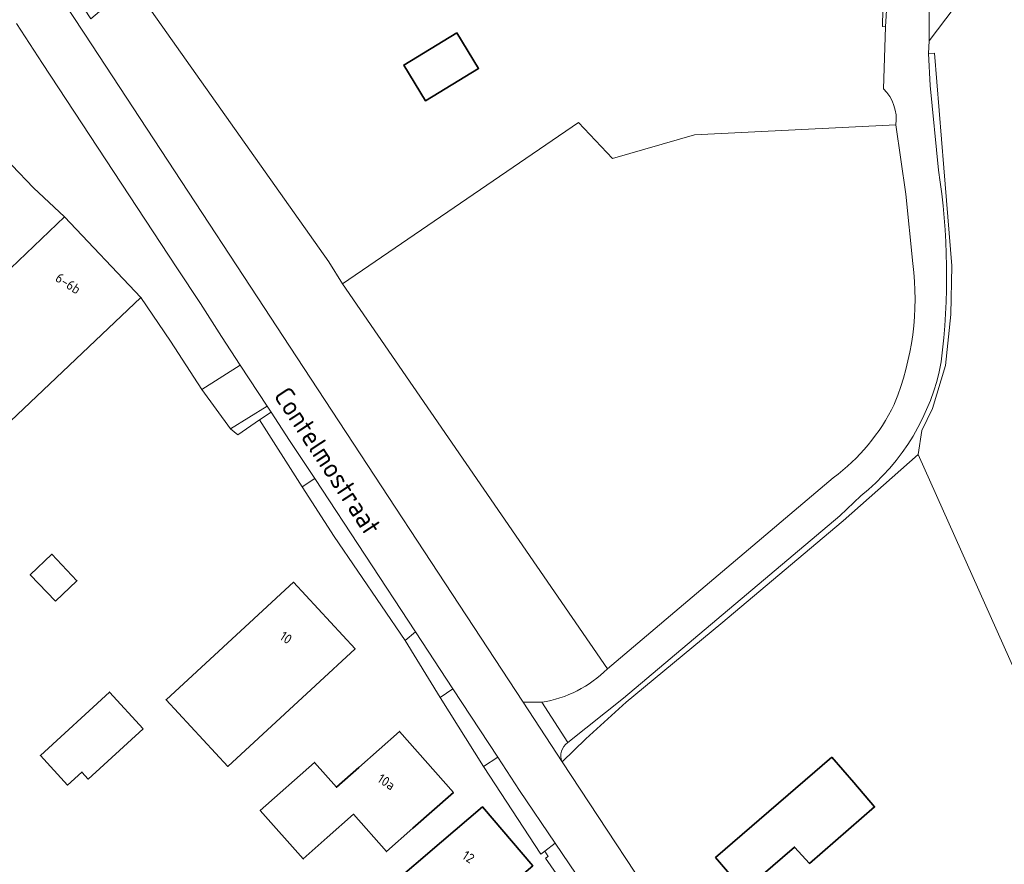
# Model space of a CAD drawing. Extents: x 184422 to 188298, y 343471 to 350189.
# Tile 263 of 513: x 186975 to 187066, y 346706 to 346785. Entities that reach past the tile are written whole.
import ezdxf
from ezdxf.enums import TextEntityAlignment as Align

# ---------------------------------------------------------------- set-up
doc = ezdxf.new("R2010")
doc.units = 0
for name, color, linetype, lineweight in [('B-WA-GR-BEPLANTING_CULTUUR_VASTE PLANTENVAK-GV', 252, 'Continuous', 18), ('B-WA-GR-HOUTWAL-GV', 252, 'Continuous', 13), ('B-WA-OG-TERREIN_ERF-GV', 252, 'Continuous', 18), ('B-WA-OG-TOPOGRAFIE-T18', 252, 'Continuous', 18), ('B-WA-OG-WEG-GV', 252, 'Continuous', 18), ('B-WA-VH-VERHARDING_ASFALT-GV', 252, 'Continuous', 18), ('B-WA-VH-VERHARDING_BETONSTRAATSTEEN-GV', 252, 'Continuous', 18), ('B-WA-VH-VERHARDING_HALFVERHARDING_GRIND-GV', 252, 'Continuous', 18), ('B-WA-VH-VERHARDING_OPEN-GV', 252, 'Continuous', 18), ('B-WE-OG-BEBOUWING-GV', 250, 'Continuous', 35), ('B-WE-OG-BEBOUWING-T18', 10, 'Continuous', 18)]:
    doc.layers.add(name, color=color, linetype=linetype, lineweight=lineweight)
doc.styles.add('NLCS-ISO-M1000-T18', font='NLCS-ISO.ttf', dxfattribs={"height": 1.8})
doc.styles.add('NLCS-ISO-M500-T18', font='NLCS-ISO.ttf', dxfattribs={"height": 0.9})

msp = doc.modelspace()

# ---------------------------------------------------------------- linework, layer by layer
at = {"layer": 'B-WA-GR-BEPLANTING_CULTUUR_VASTE PLANTENVAK-GV', "flags": 128}
msp.add_lwpolyline([(187069.437, 346796.149), (187070.861, 346798.032), (187070.127, 346798.336), (187068.789, 346798.905), (187067.362, 346799.182), (187065.908, 346799.154), (187065.576, 346799.076), (187065.546, 346795.585), (187065.78, 346795.615), (187065.833, 346794.054), (187064.136, 346793.978), (187064.132, 346795.581), (187064.509, 346795.605), (187064.5, 346798.825), (187064.493, 346798.823), (187063.177, 346798.204), (187062.021, 346797.323), (187061.074, 346796.22), (187060.378, 346794.944), (187059.964, 346793.55), (187059.851, 346792.1), (187059.764, 346790.366), (187059.238, 346790.37), (187059.214, 346782.63)], close=True, dxfattribs=at)
msp.add_lwpolyline([(187069.437, 346796.149), (187070.861, 346798.032), (187070.127, 346798.336), (187068.789, 346798.905), (187067.362, 346799.182), (187065.908, 346799.154), (187065.576, 346799.076), (187065.546, 346795.585), (187065.78, 346795.615), (187065.833, 346794.054), (187064.136, 346793.978), (187064.132, 346795.581), (187064.509, 346795.605), (187064.5, 346798.825), (187064.493, 346798.823), (187063.177, 346798.204), (187062.021, 346797.323), (187061.074, 346796.22), (187060.378, 346794.944), (187059.964, 346793.55), (187059.851, 346792.1), (187059.764, 346790.366), (187059.238, 346790.37), (187059.214, 346782.63)], close=True, dxfattribs=at)
msp.add_lwpolyline([(187069.437, 346796.149), (187070.861, 346798.032), (187070.127, 346798.336), (187068.789, 346798.905), (187067.362, 346799.182), (187065.908, 346799.154), (187065.576, 346799.076), (187065.546, 346795.585), (187065.78, 346795.615), (187065.833, 346794.054), (187064.136, 346793.978), (187064.132, 346795.581), (187064.509, 346795.605), (187064.5, 346798.825), (187064.493, 346798.823), (187063.177, 346798.204), (187062.021, 346797.323), (187061.074, 346796.22), (187060.378, 346794.944), (187059.964, 346793.55), (187059.851, 346792.1), (187059.764, 346790.366), (187059.238, 346790.37), (187059.214, 346782.63)], close=True, dxfattribs=at)
at = {"layer": 'B-WA-GR-HOUTWAL-GV', "flags": 128}
for points in [[(187069.437, 346796.149), (187059.214, 346782.63), (187059.166, 346781.46), (187059.727, 346781.474), (187060.592, 346770.857), (187061.331, 346761.77), (187061.248, 346757.271), (187060.748, 346752.564), (187059.54, 346748.565), (187058.54, 346746.544), (187058.207, 346744.295), (187076.226, 346703.979)], [(187069.437, 346796.149), (187059.214, 346782.63), (187059.166, 346781.46), (187059.727, 346781.474), (187060.592, 346770.857), (187061.331, 346761.77), (187061.248, 346757.271), (187060.748, 346752.564), (187059.54, 346748.565), (187058.54, 346746.544), (187058.207, 346744.295), (187076.226, 346703.979)], [(187069.437, 346796.149), (187059.214, 346782.63), (187059.166, 346781.46), (187059.727, 346781.474), (187060.592, 346770.857), (187061.331, 346761.77), (187061.248, 346757.271), (187060.748, 346752.564), (187059.54, 346748.565), (187058.54, 346746.544), (187058.207, 346744.295), (187076.226, 346703.979)], [(187057.712, 346761.993), (187057.063, 346768.436), (187056.137, 346774.847), (187037.499, 346773.912), (187029.904, 346771.726), (187026.757, 346775.07), (187004.899, 346760.131), (187029.423, 346724.462), (187050.349, 346742.162)], [(187057.712, 346761.993), (187057.063, 346768.436), (187056.137, 346774.847), (187037.499, 346773.912), (187029.904, 346771.726), (187026.757, 346775.07), (187004.899, 346760.131), (187029.423, 346724.462), (187050.349, 346742.162)], [(187057.712, 346761.993), (187057.063, 346768.436), (187056.137, 346774.847), (187037.499, 346773.912), (187029.904, 346771.726), (187026.757, 346775.07), (187004.899, 346760.131), (187029.423, 346724.462), (187050.349, 346742.162)], [(187055.981, 346748.947), (187056.014, 346749.042)], [(187055.981, 346748.947), (187056.014, 346749.042)], [(187055.981, 346748.947), (187056.014, 346749.042)]]:
    msp.add_lwpolyline(points, dxfattribs=at)
at = {"layer": 'B-WA-GR-HOUTWAL-GV'}
for points in [[(187056.014, 346749.042, 0.129423), (187057.712, 346761.993)], [(187056.014, 346749.042, 0.129423), (187057.712, 346761.993)], [(187056.014, 346749.042, 0.129423), (187057.712, 346761.993)], [(187050.349, 346742.162, 0.122651), (187055.981, 346748.947)], [(187050.349, 346742.162, 0.122651), (187055.981, 346748.947)], [(187050.349, 346742.162, 0.122651), (187055.981, 346748.947)]]:
    msp.add_lwpolyline(points, format="xyb", dxfattribs=at)
at = {"layer": 'B-WA-OG-TERREIN_ERF-GV', "flags": 128}
for points in [[(187028.709, 346808.83), (187016.712, 346811.456), (187010.486, 346812.911), (186996.758, 346815.511), (186991.881, 346816.219), (186990.294, 346816.461), (186990.163, 346816.756), (186980.301, 346818.061), (186972.949, 346818.512), (186968.799, 346818.434), (186967.3, 346818.252), (186966.205, 346817.45), (186965.239, 346815.759), (186964.476, 346813.93), (186964.528, 346811.883), (186965.149, 346809.743), (186981.574, 346784.664), (186985.402, 346787.949), (187003.624, 346762.14), (187004.899, 346760.131), (187026.757, 346775.07), (187029.904, 346771.726), (187037.499, 346773.912), (187056.137, 346774.847)], [(187028.709, 346808.83), (187016.712, 346811.456), (187010.486, 346812.911), (186996.758, 346815.511), (186991.881, 346816.219), (186990.294, 346816.461), (186990.163, 346816.756), (186980.301, 346818.061), (186972.949, 346818.512), (186968.799, 346818.434), (186967.3, 346818.252), (186966.205, 346817.45), (186965.239, 346815.759), (186964.476, 346813.93), (186964.528, 346811.883), (186965.149, 346809.743), (186981.574, 346784.664), (186985.402, 346787.949), (187003.624, 346762.14), (187004.899, 346760.131), (187026.757, 346775.07), (187029.904, 346771.726), (187037.499, 346773.912), (187056.137, 346774.847)], [(187028.709, 346808.83), (187016.712, 346811.456), (187010.486, 346812.911), (186996.758, 346815.511), (186991.881, 346816.219), (186990.294, 346816.461), (186990.163, 346816.756), (186980.301, 346818.061), (186972.949, 346818.512), (186968.799, 346818.434), (186967.3, 346818.252), (186966.205, 346817.45), (186965.239, 346815.759), (186964.476, 346813.93), (186964.528, 346811.883), (186965.149, 346809.743), (186981.574, 346784.664), (186985.402, 346787.949), (187003.624, 346762.14), (187004.899, 346760.131), (187026.757, 346775.07), (187029.904, 346771.726), (187037.499, 346773.912), (187056.137, 346774.847)], [(187054.995, 346778.174), (187055.193, 346783.918), (187054.919, 346783.94), (187054.997, 346788.655), (187055.42, 346798.884)], [(187054.995, 346778.174), (187055.193, 346783.918), (187054.919, 346783.94), (187054.997, 346788.655), (187055.42, 346798.884)], [(187054.995, 346778.174), (187055.193, 346783.918), (187054.919, 346783.94), (187054.997, 346788.655), (187055.42, 346798.884)], [(186974.182, 346761.58), (186979.158, 346766.315), (186976.277, 346769), (186974.281, 346771.109)], [(186974.182, 346761.58), (186979.158, 346766.315), (186976.277, 346769), (186974.281, 346771.109)], [(186974.182, 346761.58), (186979.158, 346766.315), (186976.277, 346769), (186974.281, 346771.109)], [(187025.671, 346704.085), (187023.702, 346706.911), (187023.943, 346707.072), (187023.636, 346707.558), (187023.278, 346707.29), (187017.962, 346715.405), (187013.939, 346721.796), (187010.693, 346727.096), (187004.119, 346736.712), (187001.172, 346741.324), (186997.209, 346747.526), (186995.19, 346746.142), (186994.53, 346746.687), (186991.867, 346750.321), (186988.963, 346754.813), (186986.228, 346758.854), (186982.599, 346755.415), (186958.43, 346732.511)], [(187025.671, 346704.085), (187023.702, 346706.911), (187023.943, 346707.072), (187023.636, 346707.558), (187023.278, 346707.29), (187017.962, 346715.405), (187013.939, 346721.796), (187010.693, 346727.096), (187004.119, 346736.712), (187001.172, 346741.324), (186997.209, 346747.526), (186995.19, 346746.142), (186994.53, 346746.687), (186991.867, 346750.321), (186988.963, 346754.813), (186986.228, 346758.854), (186982.599, 346755.415), (186958.43, 346732.511)], [(187025.671, 346704.085), (187023.702, 346706.911), (187023.943, 346707.072), (187023.636, 346707.558), (187023.278, 346707.29), (187017.962, 346715.405), (187013.939, 346721.796), (187010.693, 346727.096), (187004.119, 346736.712), (187001.172, 346741.324), (186997.209, 346747.526), (186995.19, 346746.142), (186994.53, 346746.687), (186991.867, 346750.321), (186988.963, 346754.813), (186986.228, 346758.854), (186982.599, 346755.415), (186958.43, 346732.511)], [(187076.226, 346703.979), (187058.207, 346744.295), (187051.271, 346738.176), (187039.92, 346728.632), (187031.151, 346721.384), (187027.428, 346717.966), (187025.231, 346715.84), (187047.033, 346682.754)], [(187076.226, 346703.979), (187058.207, 346744.295), (187051.271, 346738.176), (187039.92, 346728.632), (187031.151, 346721.384), (187027.428, 346717.966), (187025.231, 346715.84), (187047.033, 346682.754)], [(187076.226, 346703.979), (187058.207, 346744.295), (187051.271, 346738.176), (187039.92, 346728.632), (187031.151, 346721.384), (187027.428, 346717.966), (187025.231, 346715.84), (187047.033, 346682.754)], [(186999.327, 346695.824), (187014.051, 346708.424), (187017.85, 346711.675), (187022.518, 346706.219)], [(186999.327, 346695.824), (187014.051, 346708.424), (187017.85, 346711.675), (187022.518, 346706.219)], [(186999.327, 346695.824), (187014.051, 346708.424), (187017.85, 346711.675), (187022.518, 346706.219)]]:
    msp.add_lwpolyline(points, dxfattribs=at)
for points in [[(187017.5, 346780.073), (187012.582, 346777.077), (187010.568, 346780.384), (187015.486, 346783.38)], [(187017.5, 346780.073), (187012.582, 346777.077), (187010.568, 346780.384), (187015.486, 346783.38)], [(187017.5, 346780.073), (187012.582, 346777.077), (187010.568, 346780.384), (187015.486, 346783.38)], [(187000, 346732.152), (187000.359, 346732.483), (187006.061, 346726.304), (187002.386, 346722.913), (186994.26, 346715.415), (186988.559, 346721.594), (186996.684, 346729.092)], [(187000, 346732.152), (187000.359, 346732.483), (187006.061, 346726.304), (187002.386, 346722.913), (186994.26, 346715.415), (186988.559, 346721.594), (186996.684, 346729.092)], [(187000, 346732.152), (187000.359, 346732.483), (187006.061, 346726.304), (187002.386, 346722.913), (186994.26, 346715.415), (186988.559, 346721.594), (186996.684, 346729.092)], [(186981.35, 346714.248), (186980.755, 346714.897), (186979.439, 346713.691), (186976.923, 346716.436), (186983.318, 346722.297), (186986.428, 346718.903)], [(186981.35, 346714.248), (186980.755, 346714.897), (186979.439, 346713.691), (186976.923, 346716.436), (186983.318, 346722.297), (186986.428, 346718.903)], [(186981.35, 346714.248), (186980.755, 346714.897), (186979.439, 346713.691), (186976.923, 346716.436), (186983.318, 346722.297), (186986.428, 346718.903)], [(187015.162, 346713.017), (187011.42, 346709.701), (187008.98, 346707.539), (187005.925, 346710.987), (187003.486, 346708.825), (187001.253, 346706.846), (186997.274, 346711.336), (187002.3, 346715.79), (187004.337, 346713.492), (187006.415, 346715.334), (187010.164, 346718.656)], [(187015.162, 346713.017), (187011.42, 346709.701), (187008.98, 346707.539), (187005.925, 346710.987), (187003.486, 346708.825), (187001.253, 346706.846), (186997.274, 346711.336), (187002.3, 346715.79), (187004.337, 346713.492), (187006.415, 346715.334), (187010.164, 346718.656)], [(187015.162, 346713.017), (187011.42, 346709.701), (187008.98, 346707.539), (187005.925, 346710.987), (187003.486, 346708.825), (187001.253, 346706.846), (186997.274, 346711.336), (187002.3, 346715.79), (187004.337, 346713.492), (187006.415, 346715.334), (187010.164, 346718.656)]]:
    msp.add_lwpolyline(points, close=True, dxfattribs=at)
at = {"layer": 'B-WA-OG-TERREIN_ERF-GV'}
msp.add_lwpolyline([(187056.137, 346774.847, 0.239233), (187054.995, 346778.174)], format="xyb", dxfattribs=at)
msp.add_lwpolyline([(187056.137, 346774.847, 0.239233), (187054.995, 346778.174)], format="xyb", dxfattribs=at)
msp.add_lwpolyline([(187056.137, 346774.847, 0.239233), (187054.995, 346778.174)], format="xyb", dxfattribs=at)
at = {"layer": 'B-WA-OG-WEG-GV', "flags": 128}
for points in [[(187025.231, 346715.84), (187027.428, 346717.966), (187031.151, 346721.384), (187039.92, 346728.632), (187051.271, 346738.176), (187058.207, 346744.295), (187058.54, 346746.544), (187059.54, 346748.565), (187060.748, 346752.564), (187061.248, 346757.271), (187061.331, 346761.77), (187060.592, 346770.857), (187059.727, 346781.474), (187059.166, 346781.46), (187059.311, 346778.492), (187060.087, 346770.646)], [(187025.231, 346715.84), (187027.428, 346717.966), (187031.151, 346721.384), (187039.92, 346728.632), (187051.271, 346738.176), (187058.207, 346744.295), (187058.54, 346746.544), (187059.54, 346748.565), (187060.748, 346752.564), (187061.248, 346757.271), (187061.331, 346761.77), (187060.592, 346770.857), (187059.727, 346781.474), (187059.166, 346781.46), (187059.311, 346778.492), (187060.087, 346770.646)], [(187025.231, 346715.84), (187027.428, 346717.966), (187031.151, 346721.384), (187039.92, 346728.632), (187051.271, 346738.176), (187058.207, 346744.295), (187058.54, 346746.544), (187059.54, 346748.565), (187060.748, 346752.564), (187061.248, 346757.271), (187061.331, 346761.77), (187060.592, 346770.857), (187059.727, 346781.474), (187059.166, 346781.46), (187059.311, 346778.492), (187060.087, 346770.646)], [(187052.9, 346740.468), (187050.948, 346738.619), (187030.91, 346721.728), (187025.757, 346717.628)], [(187052.9, 346740.468), (187050.948, 346738.619), (187030.91, 346721.728), (187025.757, 346717.628)], [(187052.9, 346740.468), (187050.948, 346738.619), (187030.91, 346721.728), (187025.757, 346717.628)]]:
    msp.add_lwpolyline(points, dxfattribs=at)
at = {"layer": 'B-WA-OG-WEG-GV'}
for points in [[(187060.087, 346770.646, -0.069449), (187060.348, 346752.892)], [(187060.087, 346770.646, -0.069449), (187060.348, 346752.892)], [(187060.087, 346770.646, -0.069449), (187060.348, 346752.892)], [(187060.348, 346752.892, -0.178727), (187052.9, 346740.468)], [(187060.348, 346752.892, -0.178727), (187052.9, 346740.468)], [(187060.348, 346752.892, -0.178727), (187052.9, 346740.468)], [(187025.757, 346717.628, 0.3579), (187025.231, 346715.84)], [(187025.757, 346717.628, 0.3579), (187025.231, 346715.84)], [(187025.757, 346717.628, 0.3579), (187025.231, 346715.84)]]:
    msp.add_lwpolyline(points, format="xyb", dxfattribs=at)
at = {"layer": 'B-WA-VH-VERHARDING_ASFALT-GV', "flags": 128}
for points in [[(187065.563, 346654.555), (187055.229, 346670.281), (187052.263, 346674.796), (187047.033, 346682.754), (187025.231, 346715.84), (187021.616, 346721.368), (187000, 346754.341), (186997.651, 346757.924), (186981.018, 346783.232), (186975.02, 346792.367), (186963.208, 346810.009)], [(187065.563, 346654.555), (187055.229, 346670.281), (187052.263, 346674.796), (187047.033, 346682.754), (187025.231, 346715.84), (187021.616, 346721.368), (187000, 346754.341), (186997.651, 346757.924), (186981.018, 346783.232), (186975.02, 346792.367), (186963.208, 346810.009)], [(187065.563, 346654.555), (187055.229, 346670.281), (187052.263, 346674.796), (187047.033, 346682.754), (187025.231, 346715.84), (187021.616, 346721.368), (187000, 346754.341), (186997.651, 346757.924), (186981.018, 346783.232), (186975.02, 346792.367), (186963.208, 346810.009)], [(187059.166, 346781.46), (187059.214, 346782.63), (187059.238, 346790.37), (187055.591, 346790.622), (187055.193, 346783.918), (187054.995, 346778.174)], [(187059.166, 346781.46), (187059.214, 346782.63), (187059.238, 346790.37), (187055.591, 346790.622), (187055.193, 346783.918), (187054.995, 346778.174)], [(187059.166, 346781.46), (187059.214, 346782.63), (187059.238, 346790.37), (187055.591, 346790.622), (187055.193, 346783.918), (187054.995, 346778.174)], [(186974.688, 346784.214), (186977.117, 346780.516), (186989.548, 346761.589), (186991.744, 346758.286), (186993.681, 346755.24), (186995.417, 346752.596), (186997.924, 346748.777), (186998.286, 346748.225), (187000, 346745.615), (187002.321, 346742.079)], [(186974.688, 346784.214), (186977.117, 346780.516), (186989.548, 346761.589), (186991.744, 346758.286), (186993.681, 346755.24), (186995.417, 346752.596), (186997.924, 346748.777), (186998.286, 346748.225), (187000, 346745.615), (187002.321, 346742.079)], [(186974.688, 346784.214), (186977.117, 346780.516), (186989.548, 346761.589), (186991.744, 346758.286), (186993.681, 346755.24), (186995.417, 346752.596), (186997.924, 346748.777), (186998.286, 346748.225), (187000, 346745.615), (187002.321, 346742.079)], [(187060.087, 346770.646), (187059.311, 346778.492), (187059.166, 346781.46)], [(187060.087, 346770.646), (187059.311, 346778.492), (187059.166, 346781.46)], [(187060.087, 346770.646), (187059.311, 346778.492), (187059.166, 346781.46)], [(187056.137, 346774.847), (187057.063, 346768.436), (187057.712, 346761.993)], [(187056.137, 346774.847), (187057.063, 346768.436), (187057.712, 346761.993)], [(187056.137, 346774.847), (187057.063, 346768.436), (187057.712, 346761.993)], [(187056.014, 346749.042), (187055.981, 346748.947)], [(187056.014, 346749.042), (187055.981, 346748.947)], [(187056.014, 346749.042), (187055.981, 346748.947)], [(187002.321, 346742.079), (187011.644, 346727.878), (187015.108, 346722.602), (187019.267, 346716.268), (187021.284, 346713.195), (187024.591, 346708.315), (187035.157, 346692.724), (187039.579, 346686.198), (187043.59, 346680.28), (187052.331, 346666.52), (187061.795, 346651.621)], [(187002.321, 346742.079), (187011.644, 346727.878), (187015.108, 346722.602), (187019.267, 346716.268), (187021.284, 346713.195), (187024.591, 346708.315), (187035.157, 346692.724), (187039.579, 346686.198), (187043.59, 346680.28), (187052.331, 346666.52), (187061.795, 346651.621)], [(187002.321, 346742.079), (187011.644, 346727.878), (187015.108, 346722.602), (187019.267, 346716.268), (187021.284, 346713.195), (187024.591, 346708.315), (187035.157, 346692.724), (187039.579, 346686.198), (187043.59, 346680.28), (187052.331, 346666.52), (187061.795, 346651.621)], [(187050.349, 346742.162), (187029.423, 346724.462)], [(187050.349, 346742.162), (187029.423, 346724.462)], [(187050.349, 346742.162), (187029.423, 346724.462)], [(187023.346, 346721.359), (187025.757, 346717.628), (187030.91, 346721.728), (187050.948, 346738.619), (187052.9, 346740.468)], [(187023.346, 346721.359), (187025.757, 346717.628), (187030.91, 346721.728), (187050.948, 346738.619), (187052.9, 346740.468)], [(187023.346, 346721.359), (187025.757, 346717.628), (187030.91, 346721.728), (187050.948, 346738.619), (187052.9, 346740.468)]]:
    msp.add_lwpolyline(points, dxfattribs=at)
at = {"layer": 'B-WA-VH-VERHARDING_ASFALT-GV'}
for points in [[(187054.995, 346778.174, -0.239233), (187056.137, 346774.847)], [(187054.995, 346778.174, -0.239233), (187056.137, 346774.847)], [(187054.995, 346778.174, -0.239233), (187056.137, 346774.847)], [(187060.348, 346752.892, 0.069449), (187060.087, 346770.646)], [(187060.348, 346752.892, 0.069449), (187060.087, 346770.646)], [(187060.348, 346752.892, 0.069449), (187060.087, 346770.646)], [(187057.712, 346761.993, -0.129423), (187056.014, 346749.042)], [(187057.712, 346761.993, -0.129423), (187056.014, 346749.042)], [(187057.712, 346761.993, -0.129423), (187056.014, 346749.042)], [(187052.9, 346740.468, 0.178727), (187060.348, 346752.892)], [(187052.9, 346740.468, 0.178727), (187060.348, 346752.892)], [(187052.9, 346740.468, 0.178727), (187060.348, 346752.892)], [(187055.981, 346748.947, -0.122651), (187050.349, 346742.162)], [(187055.981, 346748.947, -0.122651), (187050.349, 346742.162)], [(187055.981, 346748.947, -0.122651), (187050.349, 346742.162)], [(187029.423, 346724.462, -0.15894), (187023.346, 346721.359)], [(187029.423, 346724.462, -0.15894), (187023.346, 346721.359)], [(187029.423, 346724.462, -0.15894), (187023.346, 346721.359)]]:
    msp.add_lwpolyline(points, format="xyb", dxfattribs=at)
at = {"layer": 'B-WA-VH-VERHARDING_BETONSTRAATSTEEN-GV', "flags": 128}
msp.add_lwpolyline([(187055.42, 346798.884), (187054.997, 346788.655), (187054.919, 346783.94), (187055.193, 346783.918), (187055.591, 346790.622), (187055.755, 346792.501), (187055.937, 346799.033), (187055.958, 346799.737), (187055.879, 346800.436), (187055.702, 346801.118), (187055.43, 346801.767), (187055.07, 346802.372), (187054.627, 346802.92), (187054.112, 346803.399), (187053.533, 346803.801), (187052.904, 346804.117), (187052.237, 346804.341), (187047.361, 346805.616)], dxfattribs=at)
msp.add_lwpolyline([(187055.42, 346798.884), (187054.997, 346788.655), (187054.919, 346783.94), (187055.193, 346783.918), (187055.591, 346790.622), (187055.755, 346792.501), (187055.937, 346799.033), (187055.958, 346799.737), (187055.879, 346800.436), (187055.702, 346801.118), (187055.43, 346801.767), (187055.07, 346802.372), (187054.627, 346802.92), (187054.112, 346803.399), (187053.533, 346803.801), (187052.904, 346804.117), (187052.237, 346804.341), (187047.361, 346805.616)], dxfattribs=at)
msp.add_lwpolyline([(187055.42, 346798.884), (187054.997, 346788.655), (187054.919, 346783.94), (187055.193, 346783.918), (187055.591, 346790.622), (187055.755, 346792.501), (187055.937, 346799.033), (187055.958, 346799.737), (187055.879, 346800.436), (187055.702, 346801.118), (187055.43, 346801.767), (187055.07, 346802.372), (187054.627, 346802.92), (187054.112, 346803.399), (187053.533, 346803.801), (187052.904, 346804.117), (187052.237, 346804.341), (187047.361, 346805.616)], dxfattribs=at)
at = {"layer": 'B-WA-VH-VERHARDING_HALFVERHARDING_GRIND-GV', "flags": 128}
for points in [[(187029.423, 346724.462), (187004.899, 346760.131), (187003.624, 346762.14), (186985.402, 346787.949), (186981.574, 346784.664), (186965.149, 346809.743), (186964.528, 346811.883), (186964.476, 346813.93), (186965.239, 346815.759), (186966.205, 346817.45), (186967.3, 346818.252), (186968.799, 346818.434), (186972.949, 346818.512), (186980.301, 346818.061), (186990.163, 346816.756), (186990.294, 346816.461)], [(187029.423, 346724.462), (187004.899, 346760.131), (187003.624, 346762.14), (186985.402, 346787.949), (186981.574, 346784.664), (186965.149, 346809.743), (186964.528, 346811.883), (186964.476, 346813.93), (186965.239, 346815.759), (186966.205, 346817.45), (186967.3, 346818.252), (186968.799, 346818.434), (186972.949, 346818.512), (186980.301, 346818.061), (186990.163, 346816.756), (186990.294, 346816.461)], [(187029.423, 346724.462), (187004.899, 346760.131), (187003.624, 346762.14), (186985.402, 346787.949), (186981.574, 346784.664), (186965.149, 346809.743), (186964.528, 346811.883), (186964.476, 346813.93), (186965.239, 346815.759), (186966.205, 346817.45), (186967.3, 346818.252), (186968.799, 346818.434), (186972.949, 346818.512), (186980.301, 346818.061), (186990.163, 346816.756), (186990.294, 346816.461)], [(186959.146, 346816.248), (186962.168, 346811.622), (186963.208, 346810.009), (186975.02, 346792.367), (186981.018, 346783.232), (186997.651, 346757.924), (187000, 346754.341), (187021.616, 346721.368), (187023.346, 346721.359)], [(186959.146, 346816.248), (186962.168, 346811.622), (186963.208, 346810.009), (186975.02, 346792.367), (186981.018, 346783.232), (186997.651, 346757.924), (187000, 346754.341), (187021.616, 346721.368), (187023.346, 346721.359)], [(186959.146, 346816.248), (186962.168, 346811.622), (186963.208, 346810.009), (186975.02, 346792.367), (186981.018, 346783.232), (186997.651, 346757.924), (187000, 346754.341), (187021.616, 346721.368), (187023.346, 346721.359)], [(186974.281, 346771.109), (186976.277, 346769), (186979.158, 346766.315), (186986.228, 346758.854), (186988.963, 346754.813), (186991.867, 346750.321), (186995.417, 346752.596), (186993.681, 346755.24), (186991.744, 346758.286), (186989.548, 346761.589), (186977.117, 346780.516), (186974.688, 346784.214)], [(186974.281, 346771.109), (186976.277, 346769), (186979.158, 346766.315), (186986.228, 346758.854), (186988.963, 346754.813), (186991.867, 346750.321), (186995.417, 346752.596), (186993.681, 346755.24), (186991.744, 346758.286), (186989.548, 346761.589), (186977.117, 346780.516), (186974.688, 346784.214)], [(186974.281, 346771.109), (186976.277, 346769), (186979.158, 346766.315), (186986.228, 346758.854), (186988.963, 346754.813), (186991.867, 346750.321), (186995.417, 346752.596), (186993.681, 346755.24), (186991.744, 346758.286), (186989.548, 346761.589), (186977.117, 346780.516), (186974.688, 346784.214)]]:
    msp.add_lwpolyline(points, dxfattribs=at)
for points in [[(186995.417, 346752.596), (186991.867, 346750.321), (186994.53, 346746.687), (186997.924, 346748.777)], [(186995.417, 346752.596), (186991.867, 346750.321), (186994.53, 346746.687), (186997.924, 346748.777)], [(186995.417, 346752.596), (186991.867, 346750.321), (186994.53, 346746.687), (186997.924, 346748.777)], [(186998.286, 346748.225), (186997.924, 346748.777), (186994.53, 346746.687), (186995.19, 346746.142), (186997.209, 346747.526)], [(186998.286, 346748.225), (186997.924, 346748.777), (186994.53, 346746.687), (186995.19, 346746.142), (186997.209, 346747.526)], [(186998.286, 346748.225), (186997.924, 346748.777), (186994.53, 346746.687), (186995.19, 346746.142), (186997.209, 346747.526)], [(187002.321, 346742.079), (187001.172, 346741.324), (187004.119, 346736.712), (187010.693, 346727.096), (187011.644, 346727.878)], [(187002.321, 346742.079), (187001.172, 346741.324), (187004.119, 346736.712), (187010.693, 346727.096), (187011.644, 346727.878)], [(187002.321, 346742.079), (187001.172, 346741.324), (187004.119, 346736.712), (187010.693, 346727.096), (187011.644, 346727.878)], [(187013.939, 346721.796), (187017.962, 346715.405), (187019.267, 346716.268), (187015.108, 346722.602)], [(187013.939, 346721.796), (187017.962, 346715.405), (187019.267, 346716.268), (187015.108, 346722.602)], [(187013.939, 346721.796), (187017.962, 346715.405), (187019.267, 346716.268), (187015.108, 346722.602)], [(187019.267, 346716.268), (187017.962, 346715.405), (187023.278, 346707.29), (187023.636, 346707.558), (187024.591, 346708.315), (187021.284, 346713.195)], [(187019.267, 346716.268), (187017.962, 346715.405), (187023.278, 346707.29), (187023.636, 346707.558), (187024.591, 346708.315), (187021.284, 346713.195)], [(187019.267, 346716.268), (187017.962, 346715.405), (187023.278, 346707.29), (187023.636, 346707.558), (187024.591, 346708.315), (187021.284, 346713.195)], [(187029.618, 346698.852), (187031.346, 346696.484), (187031.844, 346694.745), (187033.539, 346691.85), (187035.157, 346692.724), (187024.591, 346708.315), (187023.636, 346707.558), (187023.943, 346707.072), (187023.702, 346706.911), (187025.671, 346704.085), (187025.903, 346704.25)], [(187029.618, 346698.852), (187031.346, 346696.484), (187031.844, 346694.745), (187033.539, 346691.85), (187035.157, 346692.724), (187024.591, 346708.315), (187023.636, 346707.558), (187023.943, 346707.072), (187023.702, 346706.911), (187025.671, 346704.085), (187025.903, 346704.25)], [(187029.618, 346698.852), (187031.346, 346696.484), (187031.844, 346694.745), (187033.539, 346691.85), (187035.157, 346692.724), (187024.591, 346708.315), (187023.636, 346707.558), (187023.943, 346707.072), (187023.702, 346706.911), (187025.671, 346704.085), (187025.903, 346704.25)]]:
    msp.add_lwpolyline(points, close=True, dxfattribs=at)
at = {"layer": 'B-WA-VH-VERHARDING_HALFVERHARDING_GRIND-GV'}
msp.add_lwpolyline([(187023.346, 346721.359, 0.15894), (187029.423, 346724.462)], format="xyb", dxfattribs=at)
msp.add_lwpolyline([(187023.346, 346721.359, 0.15894), (187029.423, 346724.462)], format="xyb", dxfattribs=at)
msp.add_lwpolyline([(187023.346, 346721.359, 0.15894), (187029.423, 346724.462)], format="xyb", dxfattribs=at)
at = {"layer": 'B-WA-VH-VERHARDING_OPEN-GV', "flags": 128}
for points in [[(187001.172, 346741.324), (187002.321, 346742.079), (187000, 346745.615), (186998.286, 346748.225), (186997.209, 346747.526)], [(187001.172, 346741.324), (187002.321, 346742.079), (187000, 346745.615), (186998.286, 346748.225), (186997.209, 346747.526)], [(187001.172, 346741.324), (187002.321, 346742.079), (187000, 346745.615), (186998.286, 346748.225), (186997.209, 346747.526)], [(187013.939, 346721.796), (187015.108, 346722.602), (187011.644, 346727.878), (187010.693, 346727.096)], [(187013.939, 346721.796), (187015.108, 346722.602), (187011.644, 346727.878), (187010.693, 346727.096)], [(187013.939, 346721.796), (187015.108, 346722.602), (187011.644, 346727.878), (187010.693, 346727.096)]]:
    msp.add_lwpolyline(points, close=True, dxfattribs=at)
for points in [[(187021.616, 346721.368), (187025.231, 346715.84)], [(187025.757, 346717.628), (187023.346, 346721.359), (187021.616, 346721.368)], [(187021.616, 346721.368), (187025.231, 346715.84)], [(187025.757, 346717.628), (187023.346, 346721.359), (187021.616, 346721.368)], [(187021.616, 346721.368), (187025.231, 346715.84)], [(187025.757, 346717.628), (187023.346, 346721.359), (187021.616, 346721.368)]]:
    msp.add_lwpolyline(points, dxfattribs=at)
at = {"layer": 'B-WA-VH-VERHARDING_OPEN-GV'}
msp.add_lwpolyline([(187025.231, 346715.84, -0.3579), (187025.757, 346717.628)], format="xyb", dxfattribs=at)
msp.add_lwpolyline([(187025.231, 346715.84, -0.3579), (187025.757, 346717.628)], format="xyb", dxfattribs=at)
msp.add_lwpolyline([(187025.231, 346715.84, -0.3579), (187025.757, 346717.628)], format="xyb", dxfattribs=at)
at = {"layer": 'B-WE-OG-BEBOUWING-GV', "flags": 128}
for points in [[(187015.486, 346783.38), (187010.568, 346780.384), (187012.582, 346777.077), (187017.5, 346780.073)], [(187015.486, 346783.38), (187010.568, 346780.384), (187012.582, 346777.077), (187017.5, 346780.073)], [(187015.486, 346783.38), (187010.568, 346780.384), (187012.582, 346777.077), (187017.5, 346780.073)], [(186940.996, 346719.764), (186945.567, 346724.985), (186945.274, 346725.236), (186954.947, 346736.206), (186955.17, 346735.951), (186958.43, 346732.511), (186982.599, 346755.415), (186986.228, 346758.854), (186979.158, 346766.315), (186974.182, 346761.58), (186971.484, 346764.391), (186967.877, 346760.929), (186951.719, 346746.201), (186948.494, 346749.613), (186945.2, 346746.499), (186950.517, 346740.874), (186936.118, 346724.43), (186932.685, 346720.509), (186932.896, 346720.324), (186929.368, 346716.294), (186934.229, 346712.037)], [(186940.996, 346719.764), (186945.567, 346724.985), (186945.274, 346725.236), (186954.947, 346736.206), (186955.17, 346735.951), (186958.43, 346732.511), (186982.599, 346755.415), (186986.228, 346758.854), (186979.158, 346766.315), (186974.182, 346761.58), (186971.484, 346764.391), (186967.877, 346760.929), (186951.719, 346746.201), (186948.494, 346749.613), (186945.2, 346746.499), (186950.517, 346740.874), (186936.118, 346724.43), (186932.685, 346720.509), (186932.896, 346720.324), (186929.368, 346716.294), (186934.229, 346712.037)], [(186940.996, 346719.764), (186945.567, 346724.985), (186945.274, 346725.236), (186954.947, 346736.206), (186955.17, 346735.951), (186958.43, 346732.511), (186982.599, 346755.415), (186986.228, 346758.854), (186979.158, 346766.315), (186974.182, 346761.58), (186971.484, 346764.391), (186967.877, 346760.929), (186951.719, 346746.201), (186948.494, 346749.613), (186945.2, 346746.499), (186950.517, 346740.874), (186936.118, 346724.43), (186932.685, 346720.509), (186932.896, 346720.324), (186929.368, 346716.294), (186934.229, 346712.037)], [(186978.308, 346730.724), (186980.299, 346732.62), (186977.965, 346735.071), (186975.974, 346733.174)], [(186978.308, 346730.724), (186980.299, 346732.62), (186977.965, 346735.071), (186975.974, 346733.174)], [(186978.308, 346730.724), (186980.299, 346732.62), (186977.965, 346735.071), (186975.974, 346733.174)], [(186996.684, 346729.092), (186988.559, 346721.594), (186994.26, 346715.415), (187002.386, 346722.913), (187006.061, 346726.304), (187000.359, 346732.483), (187000, 346732.152)], [(186996.684, 346729.092), (186988.559, 346721.594), (186994.26, 346715.415), (187002.386, 346722.913), (187006.061, 346726.304), (187000.359, 346732.483), (187000, 346732.152)], [(186996.684, 346729.092), (186988.559, 346721.594), (186994.26, 346715.415), (187002.386, 346722.913), (187006.061, 346726.304), (187000.359, 346732.483), (187000, 346732.152)], [(186986.428, 346718.903), (186983.318, 346722.297), (186976.923, 346716.436), (186979.439, 346713.691), (186980.755, 346714.897), (186981.35, 346714.248)], [(186986.428, 346718.903), (186983.318, 346722.297), (186976.923, 346716.436), (186979.439, 346713.691), (186980.755, 346714.897), (186981.35, 346714.248)], [(186986.428, 346718.903), (186983.318, 346722.297), (186976.923, 346716.436), (186979.439, 346713.691), (186980.755, 346714.897), (186981.35, 346714.248)], [(187015.162, 346713.017), (187010.164, 346718.656), (187006.415, 346715.334), (187004.337, 346713.492), (187002.3, 346715.79), (186997.274, 346711.336), (187001.253, 346706.846), (187003.486, 346708.825), (187005.925, 346710.987), (187008.98, 346707.539), (187011.42, 346709.701)], [(187015.162, 346713.017), (187010.164, 346718.656), (187006.415, 346715.334), (187004.337, 346713.492), (187002.3, 346715.79), (186997.274, 346711.336), (187001.253, 346706.846), (187003.486, 346708.825), (187005.925, 346710.987), (187008.98, 346707.539), (187011.42, 346709.701)], [(187015.162, 346713.017), (187010.164, 346718.656), (187006.415, 346715.334), (187004.337, 346713.492), (187002.3, 346715.79), (186997.274, 346711.336), (187001.253, 346706.846), (187003.486, 346708.825), (187005.925, 346710.987), (187008.98, 346707.539), (187011.42, 346709.701)], [(187050.214, 346716.287), (187039.446, 346706.973), (187042.078, 346703.918), (187043.633, 346705.255), (187046.758, 346707.942), (187048.137, 346706.435), (187054.177, 346711.673), (187052.247, 346713.92)], [(187050.214, 346716.287), (187039.446, 346706.973), (187042.078, 346703.918), (187043.633, 346705.255), (187046.758, 346707.942), (187048.137, 346706.435), (187054.177, 346711.673), (187052.247, 346713.92)], [(187050.214, 346716.287), (187039.446, 346706.973), (187042.078, 346703.918), (187043.633, 346705.255), (187046.758, 346707.942), (187048.137, 346706.435), (187054.177, 346711.673), (187052.247, 346713.92)], [(187024.79, 346696.962), (187018.347, 346691.504), (187015.242, 346695.717), (187016.546, 346696.761), (187016.319, 346697.051), (187015.836, 346696.697), (187013.922, 346698.873), (187022.518, 346706.219), (187017.85, 346711.675), (187014.051, 346708.424), (186999.327, 346695.824), (187005.647, 346688.44), (187004.555, 346685.579), (187010.702, 346677.893), (187017.796, 346683.53), (187017.497, 346683.864), (187021.148, 346687.288), (187020.728, 346687.823), (187023.75, 346690.194), (187027.681, 346693.283), (187031.346, 346696.484), (187029.618, 346698.852), (187028.582, 346700.272)], [(187024.79, 346696.962), (187018.347, 346691.504), (187015.242, 346695.717), (187016.546, 346696.761), (187016.319, 346697.051), (187015.836, 346696.697), (187013.922, 346698.873), (187022.518, 346706.219), (187017.85, 346711.675), (187014.051, 346708.424), (186999.327, 346695.824), (187005.647, 346688.44), (187004.555, 346685.579), (187010.702, 346677.893), (187017.796, 346683.53), (187017.497, 346683.864), (187021.148, 346687.288), (187020.728, 346687.823), (187023.75, 346690.194), (187027.681, 346693.283), (187031.346, 346696.484), (187029.618, 346698.852), (187028.582, 346700.272)], [(187024.79, 346696.962), (187018.347, 346691.504), (187015.242, 346695.717), (187016.546, 346696.761), (187016.319, 346697.051), (187015.836, 346696.697), (187013.922, 346698.873), (187022.518, 346706.219), (187017.85, 346711.675), (187014.051, 346708.424), (186999.327, 346695.824), (187005.647, 346688.44), (187004.555, 346685.579), (187010.702, 346677.893), (187017.796, 346683.53), (187017.497, 346683.864), (187021.148, 346687.288), (187020.728, 346687.823), (187023.75, 346690.194), (187027.681, 346693.283), (187031.346, 346696.484), (187029.618, 346698.852), (187028.582, 346700.272)]]:
    msp.add_lwpolyline(points, close=True, dxfattribs=at)

# ---------------------------------------------------------------- texts
at = {"layer": 'B-WA-OG-TOPOGRAFIE-T18', "style": 'NLCS-ISO-M1000-T18'}
msp.add_text('Contelmostraat', height=1.8, rotation=303.3, dxfattribs=at).set_placement((187003.527, 346743.696), align=Align.MIDDLE)
msp.add_text('Contelmostraat', height=1.8, rotation=303.3, dxfattribs=at).set_placement((187003.527, 346743.696), align=Align.MIDDLE)
msp.add_text('Contelmostraat', height=1.8, rotation=303.3, dxfattribs=at).set_placement((187003.527, 346743.696), align=Align.MIDDLE)
at = {"layer": 'B-WE-OG-BEBOUWING-T18', "style": 'NLCS-ISO-M500-T18'}
for s, p in [('6-6b', (186979.484, 346760.156)), ('6-6b', (186979.484, 346760.156)), ('6-6b', (186979.484, 346760.156)), ('10', (186999.657, 346727.345)), ('10', (186999.657, 346727.345)), ('10', (186999.657, 346727.345)), ('10a', (187008.958, 346713.986)), ('10a', (187008.958, 346713.986)), ('10a', (187008.958, 346713.986)), ('12', (187016.558, 346707.032)), ('12', (187016.558, 346707.032)), ('12', (187016.558, 346707.032))]:
    msp.add_text(s, height=0.9, rotation=327.1, dxfattribs=at).set_placement(p, align=Align.MIDDLE)

doc.saveas('drawing.dxf')
